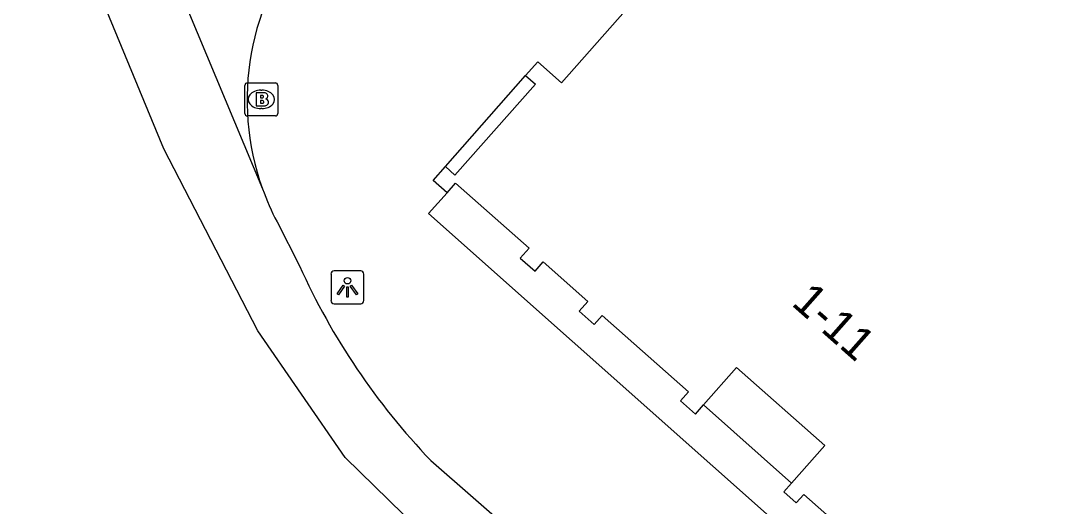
# Model space of a CAD drawing. Extents: x 162812 to 163818, y 381639 to 382470.
# Drawn here: x 162832.26 to 162864.17, y 382010.31 to 382025.07 of the extents above; entities that cross this region are included whole.
import ezdxf

# ---------------------------------------------------------------- set-up
doc = ezdxf.new("R2010")
doc.units = 0
for name, color, linetype in [('IMGEO_Brandkraan', 7, 'Continuous'), ('IMGEO_Lichtpunt', 7, 'Continuous'), ('IMGEO_Pand', 7, 'Continuous'), ('IMGEO_Pand_nummerreeks', 7, 'Continuous'), ('IMGEO_Pand_overbouw', 7, 'Continuous'), ('IMGEO_Rijbaan_lokaal_gesloten', 7, 'Continuous'), ('IMGEO_Voetpad_open', 7, 'Continuous')]:
    doc.layers.add(name, color=color, linetype=linetype)

msp = doc.modelspace()

# ---------------------------------------------------------------- linework, layer by layer
at = {"layer": 'IMGEO_Brandkraan'}
for p, q in [((162839.065, 382022.262), (162839.065, 382023.114)), ((162839.14, 382023.188), (162839.992, 382023.188)), ((162840.066, 382023.114), (162840.066, 382022.262)), ((162839.553, 382022.968), (162839.578, 382022.968)), ((162839.576, 382022.408), (162839.551, 382022.408)), ((162839.992, 382022.188), (162839.14, 382022.188))]:
    msp.add_line(p, q, dxfattribs=at)
for points in [[(162839.065, 382022.262), (162839.065, 382023.114)], [(162839.14, 382023.188), (162839.992, 382023.188)], [(162840.066, 382023.114), (162840.066, 382022.262)], [(162839.413, 382022.888), (162839.413, 382022.488), (162839.626, 382022.488)], [(162839.644, 382022.888), (162839.413, 382022.888)], [(162839.592, 382022.807), (162839.538, 382022.807), (162839.538, 382022.731)], [(162839.538, 382022.731), (162839.591, 382022.731)], [(162839.6, 382022.655), (162839.538, 382022.655), (162839.538, 382022.574)], [(162839.538, 382022.574), (162839.6, 382022.574)], [(162839.992, 382022.188), (162839.14, 382022.188)]]:
    msp.add_lwpolyline(points, dxfattribs=at)
for centre, radius, start, end in [((162839.142, 382023.112), 0.0765, 91.552, 178.448), ((162839.142, 382023.112), 0.0765, 91.552, 178.448), ((162839.99, 382023.112), 0.0765, 1.552, 88.448), ((162839.99, 382023.112), 0.0765, 1.552, 88.448), ((162839.593, 382022.769), 0.0379, 267.8285, 90.9355), ((162839.648, 382022.743), 0.145, 59.4692, 91.5367), ((162839.673, 382022.79), 0.0922, 285.5137, 58.1501), ((162839.601, 382022.614), 0.0404, 269.8759, 90.5077), ((162839.632, 382022.739), 0.251, 268.6676, 293.5347), ((162839.678, 382022.598), 0.105, 301.3115, 78.989), ((162839.142, 382022.264), 0.0765, 181.552, 268.448), ((162839.142, 382022.264), 0.0765, 181.552, 268.448), ((162839.99, 382022.264), 0.0765, 271.552, 358.448), ((162839.99, 382022.264), 0.0765, 271.552, 358.448)]:
    msp.add_arc(centre, radius, start, end, dxfattribs=at)
for centre, major_axis, ratio, start_param, end_param in [((162839.552, 382022.688), (-0.387, 0.002), 0.722429, 4.712389, 7.853982), ((162839.577, 382022.688), (-0.39, 0.002), 0.717154, 1.570796, 4.712389)]:
    msp.add_ellipse(centre, major_axis=major_axis, ratio=ratio, start_param=start_param, end_param=end_param, dxfattribs=at)
at = {"layer": 'IMGEO_Lichtpunt'}
for p, q in [((162841.682, 382017.385), (162841.682, 382016.578)), ((162841.682, 382017.385), (162841.682, 382016.578)), ((162842.584, 382017.48), (162841.776, 382017.48)), ((162842.584, 382017.48), (162841.776, 382017.48)), ((162842.678, 382016.578), (162842.678, 382017.385)), ((162842.678, 382016.578), (162842.678, 382017.385)), ((162841.776, 382016.484), (162842.584, 382016.484)), ((162841.776, 382016.484), (162842.584, 382016.484))]:
    msp.add_line(p, q, dxfattribs=at)
for points in [[(162842.056, 382017.049), (162842.095, 382017.021), (162841.907, 382016.759), (162841.869, 382016.786), (162842.056, 382017.049)], [(162842.158, 382017.001), (162842.205, 382017.001), (162842.205, 382016.679), (162842.158, 382016.679), (162842.158, 382017.001)], [(162842.268, 382017.021), (162842.306, 382017.048), (162842.493, 382016.786), (162842.454, 382016.758), (162842.268, 382017.021)]]:
    msp.add_lwpolyline(points, dxfattribs=at)
msp.add_circle((162842.181, 382017.183), 0.0994, dxfattribs=at)
for centre, start, end in [((162841.776, 382017.385), 90, 180), ((162841.776, 382017.385), 90, 180), ((162842.584, 382017.385), 0, 90), ((162842.584, 382017.385), 0, 90), ((162841.776, 382016.578), 180, 270), ((162841.776, 382016.578), 180, 270), ((162842.584, 382016.578), 270, 0), ((162842.584, 382016.578), 270, 360)]:
    msp.add_arc(centre, 0.0946, start, end, dxfattribs=at)
at = {"layer": 'IMGEO_Pand'}
for points in [[(162847.595, 382023.418), (162847.962, 382023.834), (162848.69, 382023.19), (162858.129, 382033.865)], [(162847.595, 382023.418), (162847.894, 382023.153), (162845.449, 382020.388), (162845.158, 382020.646)], [(162845.212, 382019.856), (162844.79, 382020.23), (162845.158, 382020.646)], [(162845.212, 382019.856), (162845.466, 382020.143), (162847.699, 382018.168), (162847.434, 382017.869), (162847.882, 382017.473), (162848.13, 382017.755), (162849.486, 382016.556), (162849.22, 382016.254), (162849.678, 382015.849), (162849.925, 382016.129), (162852.546, 382013.811), (162852.301, 382013.534), (162852.752, 382013.135), (162852.997, 382013.412), (162854, 382014.547), (162856.682, 382012.175), (162855.678, 382011.041), (162855.439, 382010.77), (162855.815, 382010.437), (162856.045, 382010.697), (162858.746, 382008.309)]]:
    msp.add_lwpolyline(points, dxfattribs=at)
at = {"layer": 'IMGEO_Pand_overbouw'}
msp.add_lwpolyline([(162855.678, 382011.041), (162856.682, 382012.175), (162854, 382014.547), (162852.997, 382013.412)], close=True, dxfattribs=at)
at = {"layer": 'IMGEO_Rijbaan_lokaal_gesloten'}
for points in [[(162834.265, 382032.743), (162839.6, 382019.977)], [(162885.252, 381973.726), (162865.128, 381991.442), (162848.757, 382005.325), (162842.115, 382011.816), (162839.461, 382015.662), (162836.599, 382021.189), (162832.263, 382031.692)], [(162840.042, 382018.969), (162840.724, 382017.633)], [(162844.712, 382011.727), (162847.206, 382009.546)]]:
    msp.add_lwpolyline(points, dxfattribs=at)
for centre, radius, start, end in [((162847.104, 382022.67), 7.973, 139.7946, 199.7437), ((162846.853, 382022.556), 7.698, 199.5773, 207.7768), ((162860.027, 382026.368), 21.188, 204.3474, 223.7106)]:
    msp.add_arc(centre, radius, start, end, dxfattribs=at)
at = {"layer": 'IMGEO_Voetpad_open'}
for points in [[(162845.158, 382020.646), (162847.595, 382023.418)], [(162890.275, 381978.691), (162866.286, 382000), (162844.649, 382019.219), (162845.212, 382019.856)]]:
    msp.add_lwpolyline(points, dxfattribs=at)

# ---------------------------------------------------------------- texts
at = {"layer": 'IMGEO_Pand_nummerreeks'}
msp.add_text('1-11', height=1, rotation=318.51, dxfattribs=at).set_placement((162855.64, 382016.461))

doc.saveas('drawing.dxf')
